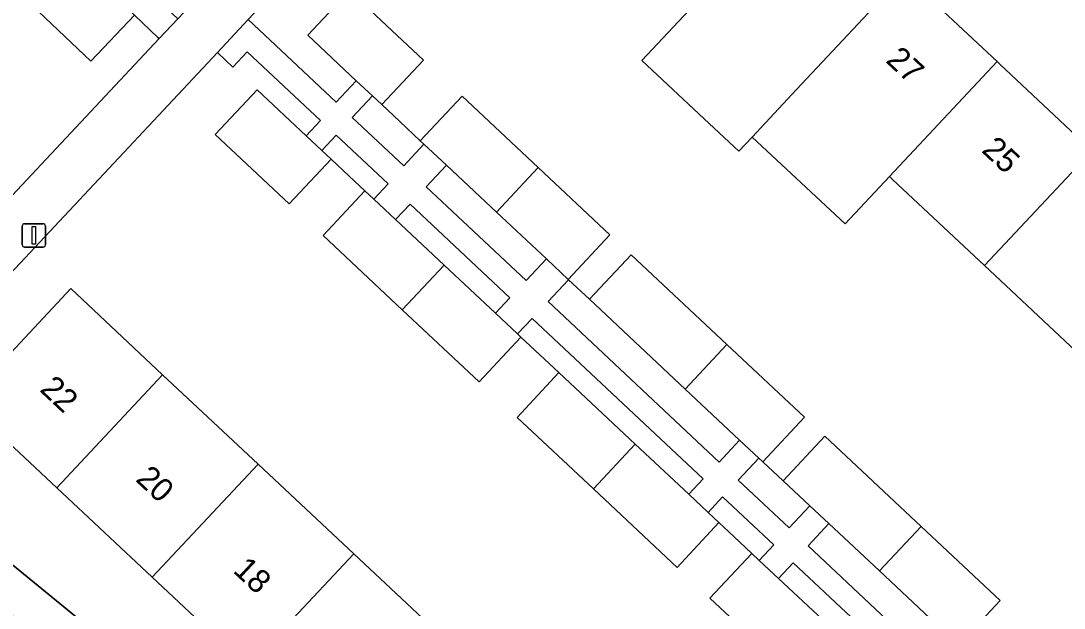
# Model space of a CAD drawing. Extents: x 159039 to 160102, y 381214 to 382524.
# Drawn here: x 159316.18 to 159360.87, y 381596.75 to 381621.89 of the extents above; entities that cross this region are included whole.
import ezdxf

# ---------------------------------------------------------------- set-up
doc = ezdxf.new("R2010")
doc.units = 0
for name, color, linetype in [('IMGEO_Erf', 7, 'Continuous'), ('IMGEO_Groenvoorziening', 7, 'Continuous'), ('IMGEO_Lichtmast', 7, 'Continuous'), ('IMGEO_Pand', 7, 'Continuous'), ('IMGEO_Pand_nummerreeks', 7, 'Continuous'), ('IMGEO_Parkeervlak_open', 7, 'Continuous'), ('IMGEO_Voetpad_open', 7, 'Continuous')]:
    doc.layers.add(name, color=color, linetype=linetype)

msp = doc.modelspace()

# ---------------------------------------------------------------- linework, layer by layer
at = {"layer": 'IMGEO_Erf'}
for points in [[(159281.593, 381623.601), (159298.712, 381610.727), (159306.532, 381604.542), (159322.1, 381621.135), (159322.063, 381621.17), (159321.039, 381622.138), (159319.181, 381620.174), (159314.694, 381624.42)], [(159354.015, 381623.875), (159358.002, 381620.153), (159358.121, 381620.029), (159362.065, 381616.336)], [(159325.918, 381621.948), (159329.688, 381618.408), (159330.548, 381619.327), (159328.467, 381621.276), (159330.251, 381623.188), (159333.423, 381620.217), (159331.635, 381618.308), (159332.412, 381617.581), (159333.289, 381616.759), (159335.077, 381618.668), (159338.341, 381615.612), (159341.41, 381612.737), (159339.623, 381610.828), (159339.642, 381610.811), (159340.534, 381609.975), (159342.321, 381611.884), (159346.426, 381608.04), (159349.753, 381604.924), (159347.965, 381603.016), (159348.83, 381602.206), (159350.618, 381604.114), (159354.74, 381600.253), (159358.132, 381597.077), (159356.345, 381595.168)], [(159361.577, 381607.553), (159357.455, 381611.414), (159353.511, 381615.107), (159353.392, 381615.231), (159351.488, 381613.198), (159347.501, 381616.919), (159346.933, 381616.313), (159345.664, 381617.501), (159342.779, 381620.204), (159345.25, 381622.843)], [(159348.931, 381594.149), (159345.693, 381597.181), (159347.488, 381599.098), (159346.725, 381599.813), (159346.083, 381600.414), (159344.288, 381598.497), (159340.704, 381601.853), (159337.431, 381604.919), (159339.226, 381606.837), (159338.41, 381607.601), (159337.6, 381608.359), (159335.805, 381606.441), (159332.518, 381609.52), (159329.124, 381612.699), (159330.919, 381614.616), (159330.227, 381615.264), (159329.468, 381615.975), (159327.673, 381614.058), (159324.501, 381617.028), (159326.293, 381618.948), (159328.399, 381616.976), (159329.013, 381617.632), (159325.874, 381620.569), (159325.261, 381619.916), (159324.597, 381620.539), (159308.288, 381603.153)], [(159325.897, 381594.236), (159321.8, 381598.073), (159317.714, 381601.899), (159313.779, 381605.584), (159318.318, 381610.431), (159322.252, 381606.746), (159326.338, 381602.92), (159330.435, 381599.083), (159334.524, 381595.254)], [(159311.553, 381602.083), (159319.994, 381595.196), (159333.962, 381583.101), (159335.698, 381579.858), (159346.786, 381569.801), (159349.68, 381567.049), (159356.625, 381560.413)]]:
    msp.add_lwpolyline(points, dxfattribs=at)
at = {"layer": 'IMGEO_Groenvoorziening'}
for points in [[(159319.443, 381625.232), (159318.652, 381624.396), (159321.039, 381622.138), (159322.063, 381621.17), (159322.1, 381621.135), (159322.9, 381621.988)], [(159332.412, 381617.581), (159331.635, 381618.308), (159331.234, 381618.684), (159330.373, 381617.764), (159332.579, 381615.692), (159333.443, 381616.615), (159333.289, 381616.759)], [(159329.69, 381616.999), (159329.075, 381616.342), (159329.468, 381615.975), (159330.227, 381615.264), (159330.919, 381614.616), (159331.304, 381614.256), (159331.918, 381614.913)], [(159336.553, 381613.703), (159334.407, 381615.713), (159333.542, 381614.788), (159337.819, 381610.772), (159338.69, 381611.702)], [(159332.848, 381614.043), (159332.233, 381613.386), (159334.313, 381611.438), (159336.51, 381609.381), (159337.126, 381610.04)], [(159340.534, 381609.975), (159339.642, 381610.811), (159338.769, 381609.879), (159346.086, 381603.008), (159346.968, 381603.95), (159344.639, 381606.131)], [(159338.076, 381609.151), (159337.459, 381608.492), (159337.6, 381608.359), (159338.41, 381607.601), (159339.226, 381606.837), (159342.499, 381603.771), (159344.79, 381601.625), (159345.41, 381602.288)], [(159348.83, 381602.206), (159347.965, 381603.016), (159347.793, 381603.177), (159346.91, 381602.234), (159349.092, 381600.186), (159349.977, 381601.131)], [(159346.236, 381601.516), (159345.615, 381600.853), (159346.083, 381600.414), (159346.725, 381599.813), (159347.488, 381599.098), (159347.811, 381598.796), (159348.432, 381599.46)], [(159352.953, 381598.345), (159350.79, 381600.37), (159349.904, 381599.423), (159354.217, 381595.373), (159355.109, 381596.325)], [(159349.259, 381598.687), (159348.637, 381598.022), (159350.726, 381596.066), (159352.932, 381594.001), (159353.555, 381594.667)]]:
    msp.add_lwpolyline(points, close=True, dxfattribs=at)
at = {"layer": 'IMGEO_Lichtmast'}
for p, q in [((159316.238, 381612.311), (159316.238, 381613.111)), ((159316.238, 381613.111), (159316.238, 381612.311)), ((159316.338, 381613.211), (159317.128, 381613.211)), ((159317.128, 381613.211), (159316.338, 381613.211)), ((159317.228, 381613.111), (159317.228, 381612.311)), ((159317.228, 381612.311), (159317.228, 381613.111)), ((159317.128, 381612.211), (159316.338, 381612.211)), ((159316.338, 381612.211), (159317.128, 381612.211))]:
    msp.add_line(p, q, dxfattribs=at)
msp.add_lwpolyline([(159316.658, 381613.086), (159316.808, 381613.086), (159316.808, 381612.336), (159316.658, 381612.336), (159316.658, 381613.086)], dxfattribs=at)
for centre, start, end in [((159316.338, 381613.111), 90, 180), ((159316.338, 381613.111), 90, 180), ((159317.128, 381613.111), 0, 90), ((159317.128, 381613.111), 360, 90), ((159316.338, 381612.311), 180, 270), ((159316.338, 381612.311), 180, 270), ((159317.128, 381612.311), 270, 0), ((159317.128, 381612.311), 270, 0)]:
    msp.add_arc(centre, 0.1, start, end, dxfattribs=at)
at = {"layer": 'IMGEO_Pand'}
for points in [[(159354.015, 381623.875), (159349.86, 381627.766), (159345.25, 381622.843), (159342.779, 381620.204), (159345.664, 381617.501), (159346.933, 381616.313), (159347.501, 381616.919), (159349.405, 381618.952)], [(159318.652, 381624.396), (159317.83, 381625.174), (159316.539, 381626.395), (159314.694, 381624.42), (159319.181, 381620.174), (159321.039, 381622.138)], [(159358.002, 381620.153), (159354.015, 381623.875), (159349.405, 381618.952), (159347.501, 381616.919), (159351.488, 381613.198), (159353.392, 381615.231)], [(159333.423, 381620.217), (159330.251, 381623.188), (159328.467, 381621.276), (159330.548, 381619.327), (159331.234, 381618.684), (159331.635, 381618.308)], [(159362.065, 381616.336), (159358.121, 381620.029), (159358.002, 381620.153), (159353.392, 381615.231), (159353.511, 381615.107), (159357.455, 381611.414)], [(159328.399, 381616.976), (159326.293, 381618.948), (159324.501, 381617.028), (159327.673, 381614.058), (159329.468, 381615.975), (159329.075, 381616.342)], [(159335.077, 381618.668), (159333.289, 381616.759), (159333.443, 381616.615), (159334.407, 381615.713), (159336.553, 381613.703), (159338.341, 381615.612)], [(159366.187, 381612.475), (159362.065, 381616.336), (159357.455, 381611.414), (159361.577, 381607.553)], [(159341.41, 381612.737), (159338.341, 381615.612), (159336.553, 381613.703), (159338.69, 381611.702), (159339.623, 381610.828)], [(159332.233, 381613.386), (159331.304, 381614.256), (159330.919, 381614.616), (159329.124, 381612.699), (159332.518, 381609.52), (159334.313, 381611.438)], [(159342.321, 381611.884), (159340.534, 381609.975), (159344.639, 381606.131), (159346.426, 381608.04)], [(159336.51, 381609.381), (159334.313, 381611.438), (159332.518, 381609.52), (159335.805, 381606.441), (159337.6, 381608.359), (159337.459, 381608.492)], [(159317.714, 381601.899), (159322.252, 381606.746), (159318.318, 381610.431), (159313.779, 381605.584)], [(159346.426, 381608.04), (159344.639, 381606.131), (159346.968, 381603.95), (159347.793, 381603.177), (159347.965, 381603.016), (159349.753, 381604.924)], [(159317.714, 381601.899), (159321.8, 381598.073), (159326.338, 381602.92), (159322.252, 381606.746)], [(159339.226, 381606.837), (159337.431, 381604.919), (159340.704, 381601.853), (159342.499, 381603.771)], [(159350.618, 381604.114), (159348.83, 381602.206), (159349.977, 381601.131), (159350.79, 381600.37), (159352.953, 381598.345), (159354.74, 381600.253)], [(159344.79, 381601.625), (159342.499, 381603.771), (159340.704, 381601.853), (159344.288, 381598.497), (159346.083, 381600.414), (159345.615, 381600.853)], [(159330.435, 381599.083), (159326.338, 381602.92), (159321.8, 381598.073), (159325.897, 381594.236)], [(159354.74, 381600.253), (159352.953, 381598.345), (159355.109, 381596.325), (159355.756, 381595.72), (159356.345, 381595.168), (159358.132, 381597.077)], [(159330.435, 381599.083), (159325.897, 381594.236), (159329.985, 381590.407), (159334.524, 381595.254)], [(159348.637, 381598.022), (159347.811, 381598.796), (159347.488, 381599.098), (159345.693, 381597.181), (159348.931, 381594.149), (159350.726, 381596.066)]]:
    msp.add_lwpolyline(points, close=True, dxfattribs=at)
at = {"layer": 'IMGEO_Parkeervlak_open'}
msp.add_arc((158868.17, 381055.946), 701.78, 48.619832, 50.836054, dxfattribs=at)
at = {"layer": 'IMGEO_Voetpad_open'}
msp.add_lwpolyline([(159342.745, 381639.886), (159341.159, 381641.45), (159324.452, 381623.642), (159322.9, 381621.988), (159322.1, 381621.135), (159306.532, 381604.542), (159308.288, 381603.153), (159324.597, 381620.539), (159325.918, 381621.948)], close=True, dxfattribs=at)
for points in [[(159354.217, 381595.373), (159349.904, 381599.423), (159350.79, 381600.37), (159349.977, 381601.131), (159349.092, 381600.186), (159346.91, 381602.234), (159347.793, 381603.177), (159346.968, 381603.95), (159346.086, 381603.008), (159338.769, 381609.879), (159339.642, 381610.811), (159339.623, 381610.828), (159338.69, 381611.702), (159337.819, 381610.772), (159333.542, 381614.788), (159334.407, 381615.713), (159333.443, 381616.615), (159332.579, 381615.692), (159330.373, 381617.764), (159331.234, 381618.684), (159330.548, 381619.327), (159329.688, 381618.408), (159325.918, 381621.948), (159324.597, 381620.539), (159325.261, 381619.916), (159325.874, 381620.569), (159329.013, 381617.632), (159328.399, 381616.976), (159329.075, 381616.342), (159329.69, 381616.999), (159331.918, 381614.913), (159331.304, 381614.256), (159332.233, 381613.386), (159332.848, 381614.043), (159337.126, 381610.04), (159336.51, 381609.381), (159337.459, 381608.492), (159338.076, 381609.151), (159345.41, 381602.288), (159344.79, 381601.625), (159345.615, 381600.853), (159346.236, 381601.516), (159348.432, 381599.46), (159347.811, 381598.796), (159348.637, 381598.022), (159349.259, 381598.687), (159353.555, 381594.667)], [(159356.625, 381560.413), (159349.68, 381567.049), (159346.786, 381569.801), (159335.698, 381579.858), (159333.962, 381583.101), (159319.994, 381595.196), (159311.553, 381602.083), (159309.98, 381601.814), (159308.288, 381603.153), (159306.532, 381604.542), (159298.712, 381610.727)]]:
    msp.add_lwpolyline(points, dxfattribs=at)
msp.add_arc((158868.17, 381055.946), 701.78, 48.619832, 50.836054, dxfattribs=at)

# ---------------------------------------------------------------- texts
at = {"layer": 'IMGEO_Pand_nummerreeks'}
for s, rotation, p in [('27', 316.8792, (159353.187, 381620.157)), ('25', 316.8792, (159357.294, 381616.311)), ('22', 316.8779, (159316.948, 381606.069)), ('20', 316.8779, (159321.056, 381602.222)), ('18', 316.8779, (159325.226, 381598.316))]:
    msp.add_text(s, height=1, rotation=rotation, dxfattribs=at).set_placement(p)

doc.saveas('drawing.dxf')
